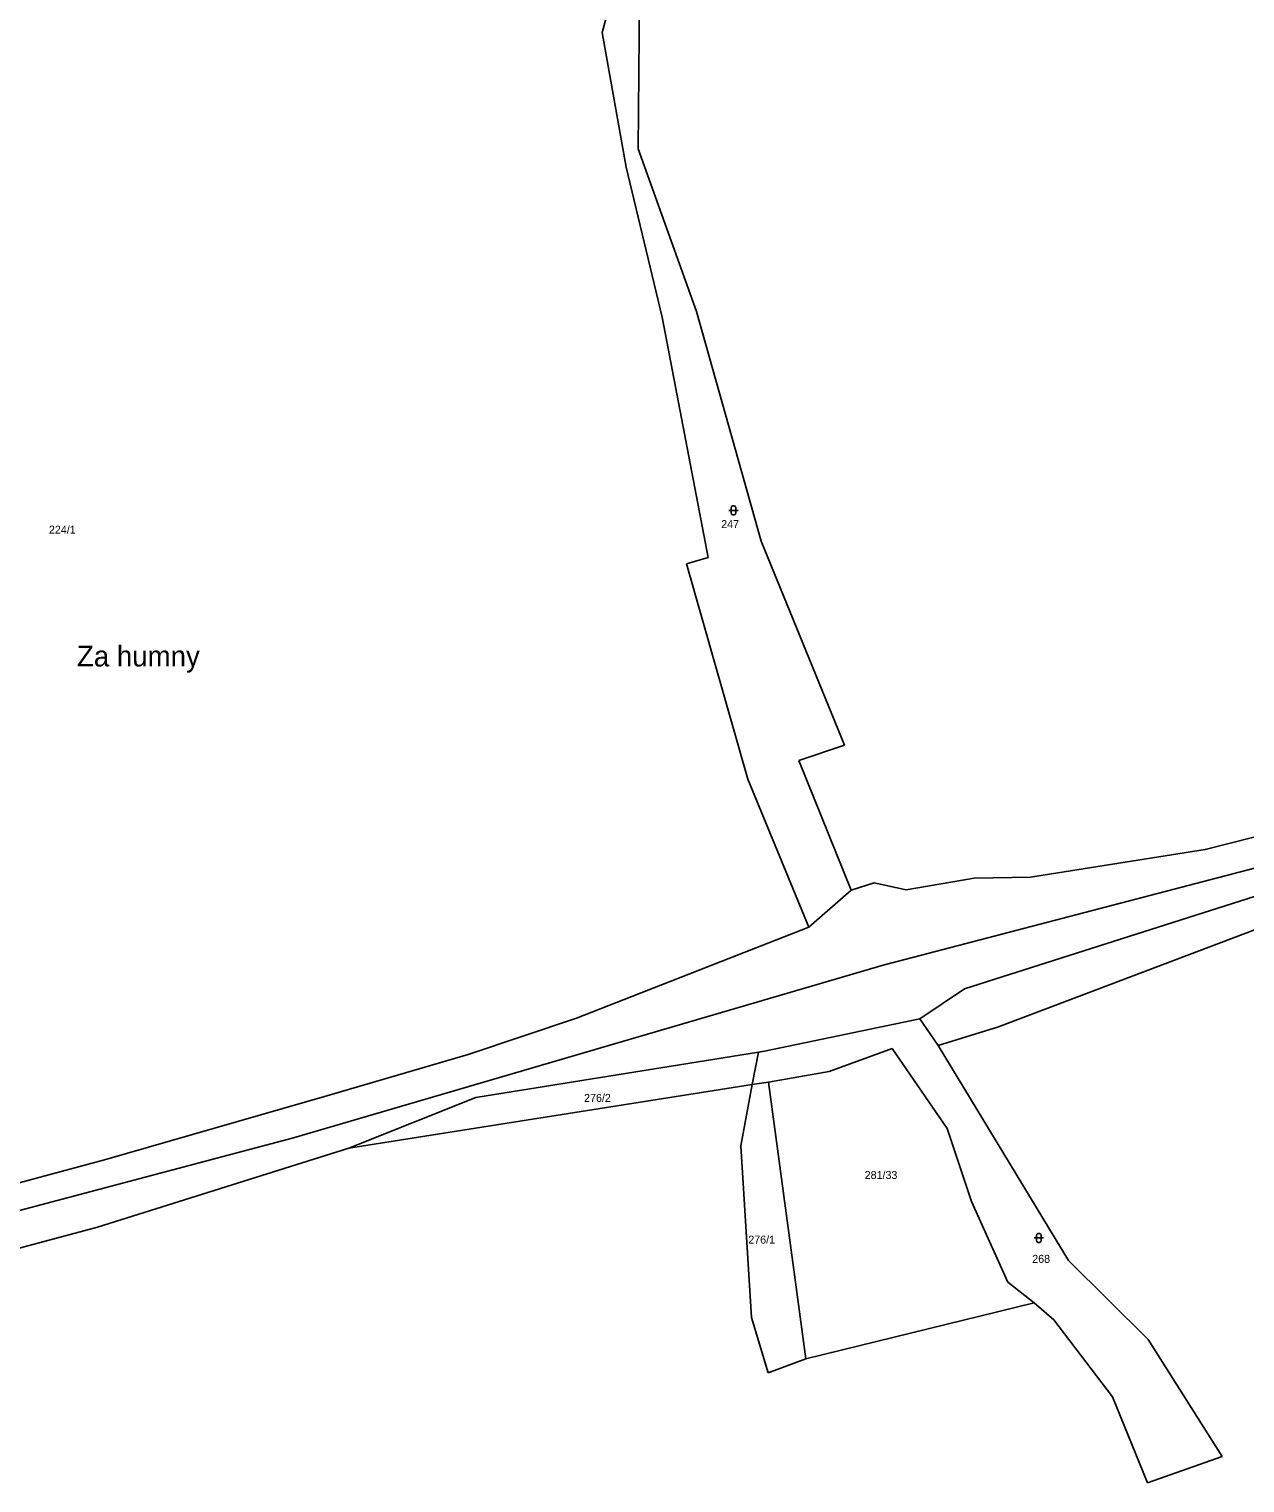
# Model space of a CAD drawing. Extents: x -780000 to -777378, y -1011169 to -1009297.
# Drawn here: x -778666.9 to -778408, y -1010420 to -1010110.5 of the extents above; entities that cross this region are included whole.
import ezdxf

# ---------------------------------------------------------------- set-up
doc = ezdxf.new("R2010")
doc.units = 0
for name, color, linetype in [('Default', 7, 'Continuous'), ('KN_HRANICE', 7, 'Continuous'), ('KN_KULTURY', 7, 'Continuous'), ('KN_PARCELY', 7, 'Continuous'), ('KN_VEDENI', 7, 'Continuous')]:
    doc.layers.add(name, color=color, linetype=linetype)

# ---------------------------------------------------------------- blocks, each defined once
blk = doc.blocks.new('316')
at = {"layer": 'Default'}
for points in [[(-1, 1), (0.27, 1), (1, 1)], [(-0.5, 1.5), (-0.4, 1.79), (-0.15, 1.97), (0.16, 1.97), (0.41, 1.79), (0.51, 1.5), (0.51, 0.5), (0.41, 0.21), (0.16, 0.03), (-0.15, 0.03), (-0.4, 0.21), (-0.5, 0.5), (-0.5, 1.5)]]:
    blk.add_lwpolyline(points, dxfattribs=at)

msp = doc.modelspace()

# ---------------------------------------------------------------- linework, layer by layer
at = {"layer": 'KN_HRANICE'}
for p, q in [((-778541.98, -1010100.57), (-778544.84, -1010111.19)), ((-778536.83, -1010100.87), (-778537.2, -1010135.97)), ((-778544.84, -1010111.19), (-778539.76, -1010139.89)), ((-778537.2, -1010135.97), (-778524.77, -1010170.64)), ((-778539.76, -1010139.89), (-778532.06, -1010171.83)), ((-778532.06, -1010171.83), (-778522.27, -1010222.95)), ((-778524.77, -1010170.64), (-778510.96, -1010219.51)), ((-778510.96, -1010219.51), (-778493.25, -1010262.91)), ((-778522.27, -1010222.95), (-778526.89, -1010224.31)), ((-778526.89, -1010224.31), (-778513.85, -1010270.13)), ((-778502.97, -1010266.15), (-778493.25, -1010262.91)), ((-778502.97, -1010266.15), (-778491.82, -1010293.76)), ((-778513.85, -1010270.13), (-778500.81, -1010301.69)), ((-778416.45, -1010285.13), (-778355.22, -1010269.42)), ((-778467.71, -1010314.76), (-778368.39, -1010283.19)), ((-778453.63, -1010290.98), (-778416.45, -1010285.13)), ((-778491.82, -1010293.76), (-778486.94, -1010292.24)), ((-778480.1, -1010293.71), (-778486.94, -1010292.24)), ((-778480.1, -1010293.71), (-778465.61, -1010291.22)), ((-778465.61, -1010291.22), (-778453.63, -1010290.98)), ((-778500.81, -1010301.69), (-778491.82, -1010293.76)), ((-778500.81, -1010301.69), (-778550.31, -1010321.04)), ((-778460.45, -1010322.86), (-778400.28, -1010300.05)), ((-778477.19, -1010321.19), (-778467.71, -1010314.76)), ((-778550.31, -1010321.04), (-778573.36, -1010328.79)), ((-778510.29, -1010328.03), (-778477.19, -1010321.19)), ((-778477.19, -1010321.19), (-778473.29, -1010326.85)), ((-778473.29, -1010326.85), (-778460.45, -1010322.86)), ((-778473.29, -1010326.85), (-778445.56, -1010372.62)), ((-778573.36, -1010328.79), (-778603.44, -1010337.58)), ((-778571.77, -1010337.89), (-778511.55, -1010328.28)), ((-778511.55, -1010328.28), (-778512.93, -1010335.18)), ((-778511.55, -1010328.28), (-778510.29, -1010328.03)), ((-778483.13, -1010327.49), (-778496.48, -1010332.41)), ((-778483.13, -1010327.49), (-778471.36, -1010344.5)), ((-778509.43, -1010334.65), (-778496.48, -1010332.41)), ((-778598.81, -1010348.7), (-778512.93, -1010335.18)), ((-778512.93, -1010335.18), (-778515.35, -1010348.17)), ((-778512.93, -1010335.18), (-778509.43, -1010334.65)), ((-778501.51, -1010393.56), (-778509.43, -1010334.65)), ((-778603.44, -1010337.58), (-778650.77, -1010351.2)), ((-778571.77, -1010337.89), (-778598.81, -1010348.7)), ((-778471.36, -1010344.5), (-778466.21, -1010360.03)), ((-778652.28, -1010365.5), (-778598.81, -1010348.7)), ((-778515.35, -1010348.17), (-778513.04, -1010384.74)), ((-778650.77, -1010351.2), (-778703.98, -1010365.37)), ((-778466.21, -1010360.03), (-778458.48, -1010377.24)), ((-778678, -1010372.43), (-778652.28, -1010365.5)), ((-778445.56, -1010372.62), (-778428.61, -1010389.44)), ((-778458.48, -1010377.24), (-778452.86, -1010381.6)), ((-778501.51, -1010393.56), (-778452.86, -1010381.6)), ((-778452.86, -1010381.6), (-778448.7, -1010385.27)), ((-778513.04, -1010384.74), (-778509.52, -1010396.54)), ((-778448.7, -1010385.27), (-778436.16, -1010401.64)), ((-778428.61, -1010389.44), (-778412.85, -1010414.3)), ((-778509.52, -1010396.54), (-778501.51, -1010393.56)), ((-778428.76, -1010419.95), (-778436.16, -1010401.64)), ((-778428.76, -1010419.95), (-778412.85, -1010414.3))]:
    msp.add_line(p, q, dxfattribs=at)
at = {"layer": 'KN_VEDENI'}
for p, q in [((-778485, -1010309.77), (-778348.82, -1010274.15)), ((-778610.59, -1010346.52), (-778485, -1010309.77)), ((-778682.94, -1010365.64), (-778610.59, -1010346.52))]:
    msp.add_line(p, q, dxfattribs=at)

# ---------------------------------------------------------------- block references
at = {"layer": 'KN_KULTURY'}
for p in [(-778516.9, -1010213.94), (-778451.87, -1010368.81)]:
    msp.add_blockref('316', p, dxfattribs=at)

# ---------------------------------------------------------------- texts
at = {"layer": 'KN_PARCELY'}
for s, height, p in [('247', 1.7, (-778519.5, -1010216.72)), ('224/1', 1.7, (-778662.62, -1010217.9)), ('Za humny', 4.4, (-778656.66, -1010246.16)), ('276/2', 1.7, (-778548.69, -1010338.85)), ('281/33', 1.7, (-778488.95, -1010355.25)), ('276/1', 1.7, (-778513.73, -1010369.01)), ('268', 1.7, (-778453.28, -1010373.11))]:
    msp.add_text(s, height=height, dxfattribs=at).set_placement(p)

doc.saveas('drawing.dxf')
